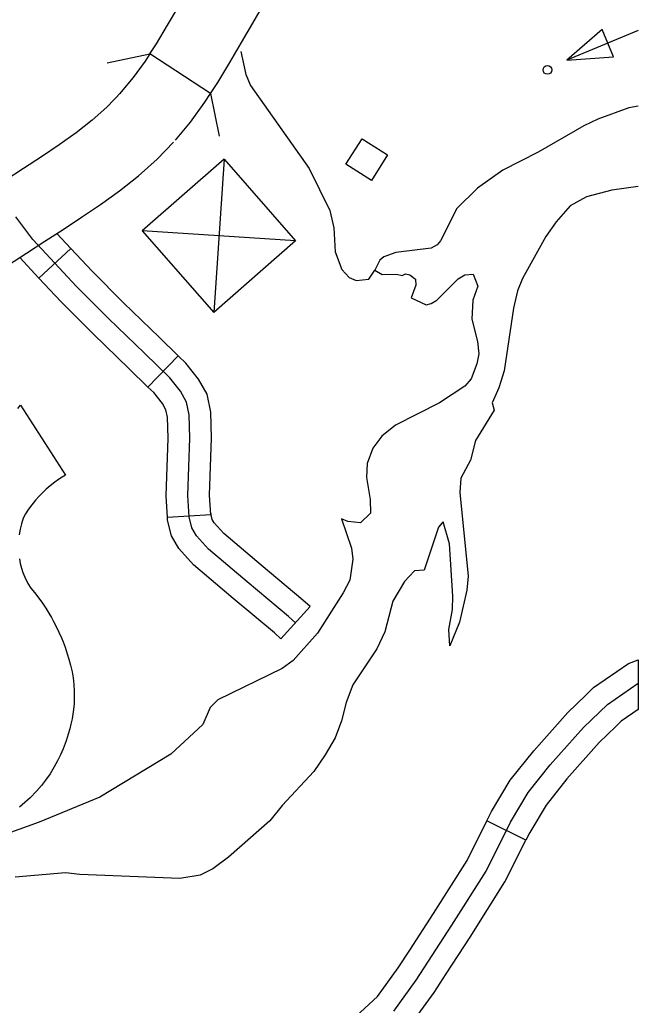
# Model space of a CAD drawing. Extents: x 1370130 to 1380143, y 377636 to 380256.
# Drawn here: x 1377708.4 to 1377768.2, y 379033.5 to 379128.7 of the extents above; entities that cross this region are included whole.
import ezdxf

# ---------------------------------------------------------------- set-up
doc = ezdxf.new("R2010")
doc.units = 0
for name, color, linetype in [('Level 15', 7, 'Continuous'), ('Level 22', 7, 'Continuous'), ('Level 31', 7, 'Continuous'), ('Level 32', 7, 'Continuous'), ('Level 35', 7, 'Continuous'), ('Level 37', 7, 'Continuous'), ('Level 49', 7, 'Continuous'), ('Level 56', 7, 'Continuous'), ('Level 57', 7, 'Continuous')]:
    doc.layers.add(name, color=color, linetype=linetype)

msp = doc.modelspace()

# ---------------------------------------------------------------- linework, layer by layer
at = {"layer": 'Level 15'}
for p, q in [((1377726.815, 379121.524), (1377720.957, 379125.355)), ((1377718.213, 379121.695), (1377718.047, 379121.509))]:
    msp.add_line(p, q, dxfattribs=at)
for points in [[(1377720.957, 379125.355), (1377721.605, 379126.346), (1377722.683, 379128.12), (1377723.761, 379129.97), (1377724.856, 379131.85), (1377725.954, 379133.717), (1377727.04, 379135.564), (1377728.118, 379137.412), (1377728.31, 379137.74)], [(1377726.815, 379121.524), (1377727.526, 379122.61), (1377728.699, 379124.539), (1377729.81, 379126.447), (1377730.898, 379128.315), (1377731.988, 379130.169), (1377733.08, 379132.026), (1377734.164, 379133.885), (1377734.356, 379134.214)], [(1377720.957, 379125.355), (1377720.501, 379124.658), (1377719.352, 379123.076), (1377718.047, 379121.509)], [(1377718.213, 379121.695), (1377716.809, 379120.233), (1377715.384, 379118.96), (1377713.836, 379117.749), (1377712.196, 379116.574), (1377710.487, 379115.426), (1377708.746, 379114.282), (1377706.992, 379113.143)], [(1377723.426, 379117.03), (1377724.879, 379118.775), (1377726.265, 379120.684), (1377726.815, 379121.524)], [(1377707.319, 379104.997), (1377709.056, 379106.136), (1377710.805, 379107.273), (1377712.575, 379108.422), (1377714.36, 379109.595), (1377716.187, 379110.822), (1377718.033, 379112.145), (1377719.877, 379113.588), (1377721.672, 379115.192), (1377723.26, 379116.845)]]:
    msp.add_lwpolyline(points, dxfattribs=at)
at = {"layer": 'Level 22'}
for points in [[(1377708.198, 379091.137), (1377708.459, 379091.436), (1377712.821, 379084.691), (1377712.509, 379084.505), (1377712.138, 379084.262), (1377711.787, 379084.013), (1377711.318, 379083.648), (1377710.944, 379083.325), (1377710.612, 379083.015), (1377710.275, 379082.672), (1377709.928, 379082.287), (1377709.68, 379081.988), (1377709.435, 379081.672), (1377709.187, 379081.325), (1377708.946, 379080.96), (1377708.722, 379080.532), (1377708.553, 379080.007), (1377708.424, 379079.485), (1377708.328, 379078.928)], [(1377708.364, 379076.61), (1377708.449, 379076.178), (1377708.569, 379075.711), (1377708.701, 379075.3), (1377708.881, 379074.84), (1377709.165, 379074.245), (1377709.455, 379073.778), (1377709.806, 379073.357), (1377710.232, 379072.809), (1377710.579, 379072.328), (1377710.903, 379071.847), (1377711.2, 379071.376), (1377711.449, 379070.953), (1377711.668, 379070.558), (1377711.914, 379070.085), (1377712.178, 379069.536), (1377712.415, 379068.998), (1377712.578, 379068.597), (1377712.771, 379068.085), (1377712.983, 379067.456), (1377713.152, 379066.934), (1377713.31, 379066.363), (1377713.456, 379065.7), (1377713.554, 379065.112), (1377713.624, 379064.497), (1377713.664, 379063.826), (1377713.667, 379063.197), (1377713.638, 379062.58), (1377713.563, 379061.855), (1377713.451, 379061.17), (1377713.338, 379060.651), (1377713.22, 379060.196), (1377713.07, 379059.681), (1377712.871, 379059.041), (1377712.582, 379058.264), (1377712.334, 379057.691), (1377712.046, 379057.104), (1377711.73, 379056.527), (1377711.319, 379055.864), (1377710.895, 379055.255), (1377710.484, 379054.726), (1377710.017, 379054.183), (1377709.414, 379053.557), (1377708.902, 379053.083), (1377708.376, 379052.642)]]:
    msp.add_lwpolyline(points, dxfattribs=at)
at = {"layer": 'Level 31'}
for p, q in [((1377763.833, 379064.189), (1377767.194, 379066.518)), ((1377767.194, 379066.518), (1377768.152, 379066.856)), ((1377768.152, 379066.856), (1377768.152, 379062.072)), ((1377763.053, 379063.435), (1377763.833, 379064.189)), ((1377761.354, 379061.793), (1377763.053, 379063.435)), ((1377758.046, 379058.088), (1377761.354, 379061.793)), ((1377768.152, 379062.072), (1377766.506, 379060.932)), ((1377765.973, 379060.416), (1377764.385, 379058.88)), ((1377766.506, 379060.932), (1377765.973, 379060.416)), ((1377764.385, 379058.88), (1377761.254, 379055.375)), ((1377755.773, 379055.245), (1377758.046, 379058.088)), ((1377753.973, 379052.216), (1377755.773, 379055.245)), ((1377761.254, 379055.375), (1377759.235, 379052.849)), ((1377759.235, 379052.849), (1377757.661, 379050.202)), ((1377753.525, 379051.32), (1377753.973, 379052.216)), ((1377757.282, 379049.442), (1377753.525, 379051.32)), ((1377757.661, 379050.202), (1377757.282, 379049.442))]:
    msp.add_line(p, q, dxfattribs=at)
for points in [[(1377744.549, 379032.955), (1377746.695, 379035.946), (1377750.145, 379041.238), (1377753.441, 379046.454), (1377755.817, 379051.209), (1377757.504, 379054.047), (1377759.65, 379056.732), (1377762.87, 379060.336), (1377765.169, 379062.561), (1377768.152, 379064.627)], [(1377746.079, 379038.846), (1377748.377, 379042.373), (1377751.609, 379047.487), (1377753.525, 379051.32)], [(1377749.597, 379036.553), (1377751.912, 379040.104), (1377755.272, 379045.421), (1377757.282, 379049.442)], [(1377736.525, 379028.04), (1377737.098, 379028.699), (1377739.636, 379031.318), (1377742.971, 379034.358), (1377744.961, 379037.132), (1377746.079, 379038.846)], [(1377739.695, 379025.285), (1377740.194, 379025.858), (1377742.562, 379028.302), (1377746.126, 379031.551), (1377748.429, 379034.76), (1377749.597, 379036.553)]]:
    msp.add_lwpolyline(points, dxfattribs=at)
at = {"layer": 'Level 32'}
for p, q in [((1377713.332, 379106.578), (1377710.253, 379103.721)), ((1377723.715, 379096.208), (1377720.785, 379093.2)), ((1377726.853, 379080.871), (1377722.662, 379080.609)), ((1377736.44, 379071.998), (1377733.614, 379068.891))]:
    msp.add_line(p, q, dxfattribs=at)
for points in [[(1377735.027, 379070.445), (1377734.373, 379071.04), (1377730.374, 379074.395), (1377726.633, 379077.558), (1377725.472, 379078.848), (1377725.021, 379079.623), (1377724.763, 379080.655), (1377724.634, 379082.72), (1377724.827, 379088.27), (1377724.763, 379090.529), (1377724.505, 379091.755), (1377723.924, 379092.787), (1377722.892, 379094.078), (1377720.441, 379096.466), (1377716.959, 379099.822), (1377713.863, 379102.919), (1377709.67, 379107.436), (1377708.014, 379109.633)], [(1377713.332, 379106.578), (1377711.979, 379108.036)], [(1377723.715, 379096.208), (1377721.903, 379097.974), (1377718.43, 379101.32), (1377715.376, 379104.376), (1377713.332, 379106.578)], [(1377710.253, 379103.721), (1377708.405, 379105.713)], [(1377720.785, 379093.2), (1377718.98, 379094.958), (1377715.487, 379098.323), (1377712.35, 379101.462), (1377710.253, 379103.721)], [(1377726.853, 379080.871), (1377726.736, 379082.749), (1377726.928, 379088.263), (1377726.857, 379090.777), (1377726.493, 379092.503), (1377725.671, 379093.965), (1377724.451, 379095.491), (1377723.715, 379096.208)], [(1377722.662, 379080.609), (1377722.531, 379082.691), (1377722.726, 379088.277), (1377722.669, 379090.281), (1377722.516, 379091.007), (1377722.177, 379091.609), (1377721.334, 379092.665), (1377720.785, 379093.2)], [(1377733.614, 379068.891), (1377732.991, 379069.458), (1377729.021, 379072.789), (1377725.168, 379076.046), (1377723.767, 379077.604), (1377723.056, 379078.823), (1377722.679, 379080.332), (1377722.662, 379080.609)], [(1377736.44, 379071.998), (1377735.755, 379072.621), (1377731.727, 379076.002), (1377728.098, 379079.069), (1377727.178, 379080.092), (1377726.986, 379080.422), (1377726.847, 379080.978), (1377726.853, 379080.871)]]:
    msp.add_lwpolyline(points, dxfattribs=at)
at = {"layer": 'Level 35'}
for points in [[(1377729.757, 379125.586), (1377730.252, 379123.379), (1377730.695, 379122.294), (1377736.364, 379114.303), (1377738.357, 379110.248), (1377738.729, 379108.572), (1377738.86, 379106.246), (1377739.513, 379104.548)], [(1377768.152, 379120.323), (1377767.233, 379120.143), (1377764.249, 379119.07), (1377762.886, 379118.424), (1377758.471, 379115.862), (1377755.078, 379114.135), (1377752.613, 379112.399), (1377750.631, 379110.422), (1377749.037, 379107.301), (1377748.707, 379106.93), (1377748.152, 379106.609), (1377744.733, 379106.201), (1377743.562, 379105.755), (1377743.175, 379105.439), (1377742.689, 379104.474), (1377743.399, 379104.068), (1377744.804, 379104.098), (1377745.34, 379103.969), (1377745.646, 379104.143), (1377746.069, 379104.04), (1377746.64, 379103.603), (1377746.651, 379103.042), (1377746.199, 379101.798), (1377747.645, 379101.127), (1377748.149, 379101.249), (1377748.703, 379101.598), (1377750.74, 379103.661), (1377751.379, 379104.039)], [(1377768.152, 379112.545), (1377765.597, 379112.195), (1377763.138, 379111.554), (1377761.582, 379110.68), (1377760.208, 379109.163), (1377759.226, 379107.74), (1377756.949, 379103.679), (1377756.495, 379102.491), (1377756.108, 379100.827), (1377755.191, 379094.775), (1377754.691, 379093.137), (1377754.019, 379091.663), (1377754.23, 379090.966), (1377752.435, 379088.038), (1377751.94, 379086.148), (1377751.02, 379084.389), (1377750.908, 379083.011), (1377751.718, 379074.947), (1377751.577, 379073.597), (1377750.881, 379070.495), (1377749.945, 379068.203), (1377749.856, 379069.8), (1377750.21, 379071.716)], [(1377739.513, 379104.548), (1377740.231, 379103.777), (1377740.883, 379103.482), (1377742.116, 379103.62), (1377742.689, 379104.474)], [(1377751.379, 379104.039), (1377752.193, 379104.084), (1377752.637, 379102.943), (1377752.159, 379101.586), (1377752.056, 379099.76), (1377752.633, 379097.611), (1377752.742, 379096.407), (1377752.565, 379095.449), (1377752.004, 379094.006), (1377751.401, 379093.292), (1377748.934, 379091.669), (1377744.707, 379089.532), (1377743.38, 379088.466), (1377742.505, 379087.297), (1377741.945, 379085.826), (1377741.888, 379084.478), (1377742.24, 379082.352), (1377742.267, 379081.034), (1377741.303, 379080.088), (1377740.092, 379080.231), (1377739.469, 379080.47), (1377740.453, 379077.657), (1377740.559, 379076.592), (1377740.291, 379074.566), (1377739.643, 379073.318), (1377737.165, 379069.45), (1377734.803, 379066.79), (1377733.75, 379066.039), (1377727.519, 379063.018), (1377726.804, 379062.273), (1377726.078, 379060.63), (1377722.99, 379057.759), (1377716.136, 379053.602), (1377710.257, 379051.206), (1377707.161, 379050.075)], [(1377750.21, 379071.716), (1377750.24, 379073.007), (1377749.913, 379078.052), (1377749.308, 379080.172), (1377749.197, 379080.085), (1377748.841, 379079.657), (1377747.464, 379075.531), (1377746.538, 379075.455), (1377745.576, 379074.425), (1377744.435, 379072.521), (1377743.68, 379069.558), (1377742.898, 379067.942), (1377740.582, 379064.442), (1377739.914, 379062.745), (1377739.472, 379060.967), (1377738.86, 379059.327), (1377737.91, 379057.679), (1377736.791, 379056.085), (1377733.739, 379052.793), (1377732.561, 379051.309), (1377728.558, 379047.83), (1377727.037, 379046.676), (1377725.813, 379046.061), (1377723.852, 379045.767), (1377714.209, 379046.126), (1377712.829, 379046.293), (1377707.949, 379045.882)]]:
    msp.add_lwpolyline(points, dxfattribs=at)
at = {"layer": 'Level 37'}
for points in [[(1377716.846, 379124.495), (1377720.957, 379125.355)], [(1377726.815, 379121.524), (1377727.675, 379117.413)]]:
    msp.add_lwpolyline(points, dxfattribs=at)
at = {"layer": 'Level 49'}
for points in [[(1377708.198, 379091.137), (1377708.459, 379091.436), (1377712.821, 379084.691), (1377712.509, 379084.505), (1377712.138, 379084.262), (1377711.787, 379084.013), (1377711.318, 379083.648), (1377710.944, 379083.325), (1377710.612, 379083.015), (1377710.275, 379082.672), (1377709.928, 379082.287), (1377709.68, 379081.988), (1377709.435, 379081.672), (1377709.187, 379081.325), (1377708.946, 379080.96), (1377708.722, 379080.532), (1377708.553, 379080.007), (1377708.424, 379079.485), (1377708.328, 379078.928)], [(1377708.364, 379076.61), (1377708.449, 379076.178), (1377708.569, 379075.711), (1377708.701, 379075.3), (1377708.881, 379074.84), (1377709.165, 379074.245), (1377709.455, 379073.778), (1377709.806, 379073.357), (1377710.232, 379072.809), (1377710.579, 379072.328), (1377710.903, 379071.847), (1377711.2, 379071.376), (1377711.449, 379070.953), (1377711.668, 379070.558), (1377711.914, 379070.085), (1377712.178, 379069.536), (1377712.415, 379068.998), (1377712.578, 379068.597), (1377712.771, 379068.085), (1377712.983, 379067.456), (1377713.152, 379066.934), (1377713.31, 379066.363), (1377713.456, 379065.7), (1377713.554, 379065.112), (1377713.624, 379064.497), (1377713.664, 379063.826), (1377713.667, 379063.197), (1377713.638, 379062.58), (1377713.563, 379061.855), (1377713.451, 379061.17), (1377713.338, 379060.651), (1377713.22, 379060.196), (1377713.07, 379059.681), (1377712.871, 379059.041), (1377712.582, 379058.264), (1377712.334, 379057.691), (1377712.046, 379057.104), (1377711.73, 379056.527), (1377711.319, 379055.864), (1377710.895, 379055.255), (1377710.484, 379054.726), (1377710.017, 379054.183), (1377709.414, 379053.557), (1377708.902, 379053.083), (1377708.376, 379052.642)]]:
    msp.add_lwpolyline(points, dxfattribs=at)
at = {"layer": 'Level 56'}
msp.add_lwpolyline([(1377743.935, 379115.603), (1377742.369, 379113.145), (1377739.904, 379114.715), (1377741.469, 379117.173)], close=True, dxfattribs=at)
at = {"layer": 'Level 57'}
for p, q in [((1377728.129, 379115.202), (1377720.229, 379108.284)), ((1377728.129, 379115.202), (1377727.147, 379100.385)), ((1377728.129, 379115.202), (1377735.046, 379107.303)), ((1377720.229, 379108.284), (1377727.147, 379100.385)), ((1377735.046, 379107.303), (1377720.229, 379108.284)), ((1377735.046, 379107.303), (1377727.147, 379100.385))]:
    msp.add_line(p, q, dxfattribs=at)
msp.add_lwpolyline([(1377765.752, 379125.079), (1377764.65, 379127.714), (1377761.249, 379124.743)], close=True, dxfattribs=at)
msp.add_lwpolyline([(1377768.152, 379127.63), (1377761.249, 379124.743)], dxfattribs=at)
msp.add_circle((1377759.366, 379123.81), 0.42, dxfattribs=at)

doc.saveas('drawing.dxf')
